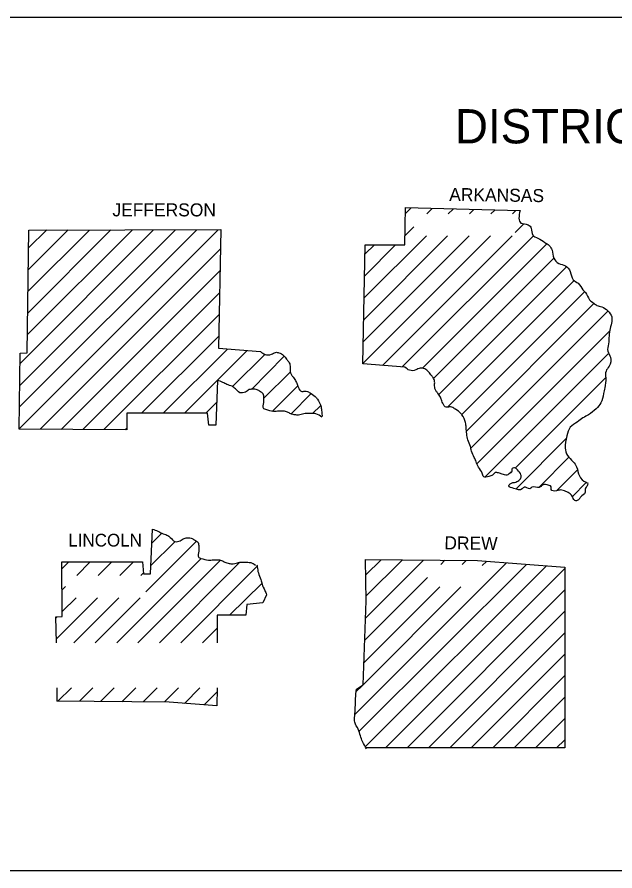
# Model space of a CAD drawing. Extents: x 1366406 to 1373462, y 376856 to 381998.
# Drawn here: x 1371687.3 to 1371884.8, y 381072.4 to 381354.3 of the extents above; entities that cross this region are included whole.
import ezdxf

# ---------------------------------------------------------------- set-up
doc = ezdxf.new("R2010")
doc.units = 0
doc.layers.add('R_Draft', color=7, linetype='Continuous')

msp = doc.modelspace()

# ---------------------------------------------------------------- linework, layer by layer
at = {"layer": 'R_Draft'}
msp.add_lwpolyline([(1372081.73, 381072.35), (1371675.63, 381072.35), (1371675.63, 381354.25), (1372081.73, 381354.25)], close=True, dxfattribs=at)
for points in [[(1371802.33, 381279.05), (1371815.43, 381279.05), (1371815.63, 381291.35), (1371853.43, 381290.35)], [(1371815.53, 381289.25), (1371817.53, 381291.25)], [(1371822.63, 381289.25), (1371824.43, 381291.05)], [(1371829.73, 381289.25), (1371831.33, 381290.85)], [(1371836.73, 381289.25), (1371838.23, 381290.75)], [(1371843.83, 381289.25), (1371845.13, 381290.55)], [(1371850.93, 381289.25), (1371852.03, 381290.35)], [(1371688.03, 381218.15), (1371688.33, 381243.25), (1371690.63, 381243.35), (1371691.23, 381283.95), (1371754.63, 381284.15)], [(1371688.03, 381218.35), (1371753.73, 381284.05)], [(1371688.13, 381225.55), (1371746.73, 381284.05)], [(1371688.23, 381232.65), (1371739.63, 381284.05)], [(1371688.33, 381239.85), (1371732.43, 381284.05)], [(1371690.83, 381249.45), (1371725.43, 381284.05)], [(1371690.93, 381256.55), (1371718.33, 381284.05)], [(1371691.03, 381263.75), (1371711.23, 381283.95)], [(1371691.13, 381270.95), (1371704.23, 381284.05)], [(1371691.13, 381278.05), (1371697.13, 381284.05)], [(1371754.63, 381284.15), (1371753.83, 381244.95), (1371767.73, 381243.85)], [(1371815.43, 381282.05), (1371818.33, 381284.95)], [(1371851.83, 381283.15), (1371854.53, 381285.85)], [(1371801.63, 381239.95), (1371843.73, 381282.05)], [(1371801.73, 381247.15), (1371836.63, 381282.05)], [(1371801.93, 381254.45), (1371829.53, 381282.05)], [(1371802.03, 381261.65), (1371822.53, 381282.05)], [(1371808.03, 381239.25), (1371850.83, 381282.05)], [(1371814.53, 381238.75), (1371857.83, 381282.05)], [(1371694.93, 381218.15), (1371754.53, 381277.75)], [(1371815.43, 381238.65), (1371801.53, 381239.75), (1371802.33, 381279.05)], [(1371802.23, 381268.85), (1371812.33, 381279.05)], [(1371802.33, 381276.05), (1371805.33, 381279.05)], [(1371821.23, 381238.35), (1371862.13, 381279.25)], [(1371824.93, 381235.05), (1371864.63, 381274.65)], [(1371701.93, 381218.05), (1371754.33, 381270.45)], [(1371826.73, 381229.75), (1371868.83, 381271.75)], [(1371829.63, 381225.55), (1371871.33, 381267.25)], [(1371834.23, 381223.05), (1371874.73, 381263.55)], [(1371709.03, 381218.05), (1371754.23, 381263.25)], [(1371835.73, 381217.55), (1371877.93, 381259.75)], [(1371716.03, 381218.05), (1371754.03, 381256.05)], [(1371837.23, 381211.95), (1371882.53, 381257.25)], [(1371839.23, 381206.85), (1371882.93, 381250.55)], [(1371728.43, 381223.45), (1371753.93, 381248.85)], [(1371735.53, 381223.45), (1371756.83, 381244.65)], [(1371742.63, 381223.45), (1371763.33, 381244.15)], [(1371758.53, 381232.25), (1371769.13, 381242.85)], [(1371764.73, 381231.35), (1371775.53, 381242.25)], [(1371841.83, 381202.35), (1371882.53, 381243.05)], [(1371768.73, 381228.35), (1371777.63, 381237.15)], [(1371851.93, 381205.45), (1371881.73, 381235.25)], [(1371753.53, 381234.25), (1371752.93, 381219.55), (1371750.63, 381219.55), (1371750.23, 381223.45), (1371723.63, 381223.45), (1371723.63, 381217.95)], [(1371771.53, 381224.05), (1371779.93, 381232.45)], [(1371777.73, 381223.15), (1371784.43, 381229.95)], [(1371749.63, 381223.45), (1371753.23, 381227.05)], [(1371784.93, 381223.35), (1371787.53, 381225.85)], [(1371723.03, 381218.05), (1371723.63, 381218.55)], [(1371723.43, 381217.95), (1371688.03, 381218.15)], [(1371852.23, 381198.65), (1371868.83, 381215.25)], [(1371859.63, 381198.95), (1371869.63, 381209.05)], [(1371850.13, 381203.65), (1371850.43, 381203.95), (1371850.73, 381204.25), (1371850.73, 381204.25)], [(1371865.53, 381197.85), (1371872.53, 381204.85)], [(1371870.73, 381195.95), (1371875.33, 381200.55)], [(1371700.33, 381147.65), (1371700.13, 381156.25), (1371702.23, 381156.35), (1371702.13, 381174.35), (1371728.73, 381174.35), (1371729.13, 381170.45), (1371731.43, 381170.45), (1371732.03, 381185.15)], [(1371731.83, 381180.55), (1371735.13, 381183.85)], [(1371729.83, 381164.45), (1371746.63, 381181.25)], [(1371731.43, 381173.05), (1371739.43, 381181.05)], [(1371702.23, 381172.15), (1371704.43, 381174.35)], [(1371707.03, 381169.85), (1371711.53, 381174.35)], [(1371714.13, 381169.85), (1371718.53, 381174.25)], [(1371720.23, 381147.65), (1371748.13, 381175.55)], [(1371721.23, 381169.85), (1371725.63, 381174.25)], [(1371727.23, 381147.65), (1371754.43, 381174.85)], [(1371734.33, 381147.65), (1371760.93, 381174.25)], [(1371798.93, 381124.05), (1371848.93, 381174.05)], [(1371800.33, 381118.45), (1371855.53, 381173.55)], [(1371802.33, 381175.15), (1371839.43, 381174.85), (1371868.23, 381172.65)], [(1371802.63, 381161.55), (1371802.43, 381175.15)], [(1371802.53, 381170.15), (1371807.53, 381175.05)], [(1371802.53, 381155.95), (1371821.53, 381174.95)], [(1371802.63, 381163.15), (1371814.53, 381174.95)], [(1371827.23, 381173.55), (1371828.63, 381174.95)], [(1371834.33, 381173.55), (1371835.63, 381174.85)], [(1371840.93, 381173.15), (1371842.33, 381174.55)], [(1371728.23, 381169.85), (1371729.03, 381170.65)], [(1371741.43, 381147.65), (1371766.53, 381172.85)], [(1371802.43, 381113.45), (1371862.13, 381173.05)], [(1371809.03, 381112.95), (1371868.13, 381172.05)], [(1371868.23, 381172.65), (1371868.23, 381112.95)], [(1371802.23, 381148.55), (1371822.93, 381169.25)], [(1371702.23, 381165.15), (1371703.33, 381166.25)], [(1371757.53, 381156.75), (1371768.13, 381167.25)], [(1371801.73, 381133.95), (1371833.93, 381166.15)], [(1371801.93, 381141.15), (1371826.93, 381166.15)], [(1371816.13, 381112.95), (1371868.13, 381165.05)], [(1371700.33, 381148.95), (1371713.93, 381162.55)], [(1371702.23, 381158.05), (1371706.83, 381162.55)], [(1371706.03, 381147.65), (1371720.93, 381162.55)], [(1371713.13, 381147.65), (1371728.03, 381162.55)], [(1371769.73, 381163.55), (1371768.53, 381160.85), (1371763.23, 381160.35), (1371762.93, 381156.75), (1371753.43, 381156.75), (1371753.43, 381147.65)], [(1371799.43, 381132.35), (1371801.63, 381133.75), (1371802.63, 381161.55)], [(1371700.23, 381155.95), (1371700.53, 381156.25)], [(1371823.23, 381112.95), (1371868.13, 381157.95)], [(1371748.53, 381147.65), (1371753.43, 381152.55)], [(1371830.23, 381112.95), (1371868.13, 381150.85)], [(1371837.33, 381112.95), (1371868.13, 381143.85)], [(1371844.43, 381112.95), (1371868.13, 381136.75)], [(1371700.53, 381128.35), (1371700.53, 381132.75)], [(1371700.83, 381128.35), (1371705.33, 381132.75)], [(1371707.93, 381128.35), (1371712.33, 381132.75)], [(1371714.93, 381128.25), (1371719.43, 381132.75)], [(1371721.93, 381128.15), (1371726.53, 381132.75)], [(1371728.93, 381128.15), (1371733.63, 381132.75)], [(1371736.03, 381128.15), (1371740.63, 381132.75)], [(1371742.63, 381127.65), (1371747.73, 381132.75)], [(1371749.23, 381127.25), (1371753.43, 381131.45)], [(1371753.43, 381132.75), (1371753.33, 381126.85)], [(1371799.33, 381131.55), (1371801.33, 381133.45)], [(1371753.33, 381126.85), (1371737.53, 381128.05), (1371700.43, 381128.35)], [(1371851.53, 381112.95), (1371868.13, 381129.65)], [(1371858.53, 381112.95), (1371868.13, 381122.55)], [(1371865.53, 381112.95), (1371868.13, 381115.55)], [(1371868.23, 381112.95), (1371802.73, 381112.95)]]:
    msp.add_lwpolyline(points, dxfattribs=at)
for points in [[(1371853.43, 381290.35), (1371853.73, 381286.25), (1371856.13, 381285.65), (1371857.13, 381284.55), (1371857.63, 381282.25), (1371859.33, 381281.25), (1371861.63, 381279.85), (1371863.03, 381278.85), (1371864.03, 381277.25), (1371864.63, 381274.65), (1371866.23, 381272.95), (1371868.43, 381272.15), (1371870.03, 381270.25), (1371871.03, 381267.55), (1371872.63, 381266.35), (1371874.23, 381264.25), (1371875.03, 381263.35), (1371876.43, 381260.95), (1371877.83, 381259.75), (1371878.83, 381259.05), (1371880.43, 381258.55), (1371882.43, 381257.25), (1371883.73, 381255.25), (1371883.73, 381253.75), (1371883.23, 381251.45), (1371882.83, 381249.05), (1371882.63, 381246.35), (1371882.43, 381243.95), (1371883.33, 381241.95), (1371882.83, 381238.95), (1371881.83, 381237.35), (1371881.73, 381235.15), (1371881.43, 381231.85), (1371881.03, 381229.95), (1371880.13, 381226.85), (1371878.53, 381224.95)], [(1371767.73, 381243.85), (1371769.23, 381242.85), (1371771.33, 381242.95), (1371772.73, 381243.55), (1371773.83, 381243.45), (1371775.33, 381242.55), (1371776.33, 381241.35), (1371777.03, 381240.45), (1371777.53, 381239.05), (1371777.53, 381237.75), (1371778.03, 381235.95), (1371778.63, 381235.25), (1371779.43, 381233.95), (1371779.93, 381232.75), (1371780.23, 381231.95), (1371781.33, 381230.65), (1371782.33, 381230.75), (1371783.23, 381230.65), (1371784.43, 381229.95), (1371786.23, 381228.55), (1371786.53, 381228.15), (1371787.73, 381225.55), (1371787.93, 381223.95), (1371788.13, 381222.35)], [(1371875.83, 381200.05), (1371875.33, 381199.05), (1371874.93, 381198.35), (1371874.93, 381197.35), (1371873.43, 381195.75), (1371872.73, 381194.85), (1371871.83, 381194.55), (1371870.83, 381195.75), (1371870.03, 381196.85), (1371868.53, 381197.65), (1371866.83, 381198.15), (1371865.53, 381197.85), (1371863.73, 381198.25), (1371863.73, 381199.15), (1371863.03, 381199.65), (1371860.83, 381199.75), (1371859.73, 381198.95), (1371857.33, 381199.05), (1371856.63, 381198.55), (1371854.83, 381199.05), (1371854.13, 381198.45), (1371851.43, 381198.65), (1371849.73, 381199.45), (1371850.23, 381200.15), (1371852.03, 381200.75), (1371853.33, 381201.55), (1371853.73, 381202.15), (1371853.73, 381203.15), (1371852.63, 381204.75), (1371851.63, 381205.45), (1371850.73, 381204.95), (1371850.63, 381204.05), (1371850.13, 381203.65), (1371849.13, 381203.05), (1371847.53, 381203.35), (1371846.33, 381203.75), (1371845.23, 381203.85), (1371844.33, 381203.05), (1371843.13, 381202.55), (1371841.43, 381202.45), (1371840.93, 381203.65), (1371839.73, 381205.65), (1371838.93, 381207.45), (1371838.33, 381208.85), (1371837.43, 381210.95), (1371837.03, 381212.45), (1371836.23, 381214.65), (1371835.83, 381216.65), (1371835.63, 381218.75), (1371835.43, 381220.35), (1371834.23, 381222.95), (1371833.93, 381223.35), (1371832.13, 381224.75), (1371830.93, 381225.45), (1371830.03, 381225.55), (1371829.03, 381225.45), (1371827.93, 381226.75), (1371827.63, 381227.55), (1371827.13, 381228.75), (1371826.33, 381230.05), (1371825.73, 381230.75), (1371825.23, 381232.55), (1371825.23, 381233.85), (1371824.73, 381235.25), (1371824.03, 381236.15), (1371823.03, 381237.35), (1371821.53, 381238.25), (1371820.43, 381238.35), (1371819.03, 381237.75), (1371816.93, 381237.65), (1371815.43, 381238.65)], [(1371788.03, 381222.15), (1371786.03, 381223.25), (1371785.03, 381223.35), (1371783.43, 381223.35), (1371782.43, 381223.35), (1371780.73, 381222.95), (1371779.73, 381222.85), (1371778.53, 381223.05), (1371777.73, 381223.25), (1371776.63, 381223.85), (1371775.33, 381224.15), (1371773.73, 381224.15), (1371772.03, 381224.05), (1371769.53, 381224.65), (1371768.83, 381224.95), (1371768.83, 381227.05), (1371768.83, 381228.55), (1371768.63, 381229.85), (1371767.43, 381230.75), (1371766.33, 381231.35), (1371765.33, 381231.45), (1371764.03, 381231.25), (1371762.73, 381230.45), (1371760.93, 381230.25), (1371759.43, 381231.55), (1371758.33, 381232.35), (1371756.63, 381232.95), (1371755.33, 381233.65), (1371753.53, 381234.25)], [(1371878.53, 381224.95), (1371876.03, 381222.95), (1371874.23, 381221.95), (1371872.33, 381220.55), (1371870.03, 381218.85), (1371868.93, 381215.95), (1371868.33, 381211.95), (1371869.13, 381209.55), (1371870.93, 381207.45), (1371872.13, 381205.75), (1371873.03, 381202.75), (1371875.23, 381200.65), (1371875.93, 381200.35)], [(1371732.03, 381185.15), (1371733.83, 381184.55), (1371735.13, 381183.85), (1371736.83, 381183.25), (1371737.93, 381182.45), (1371739.43, 381181.15), (1371741.23, 381181.35), (1371742.53, 381182.15), (1371743.83, 381182.35), (1371744.83, 381182.25), (1371745.93, 381181.65), (1371747.13, 381180.75), (1371747.33, 381179.45), (1371747.33, 381177.95), (1371747.33, 381175.85), (1371748.03, 381175.55), (1371750.53, 381174.95), (1371752.23, 381175.05), (1371753.83, 381175.05), (1371755.13, 381174.75), (1371756.23, 381174.15), (1371757.03, 381173.95), (1371758.23, 381173.75), (1371759.23, 381173.85), (1371760.93, 381174.25), (1371761.93, 381174.25), (1371763.53, 381174.25), (1371764.53, 381174.15), (1371766.03, 381173.35)], [(1371766.53, 381173.45), (1371766.63, 381172.75), (1371767.03, 381170.75), (1371767.83, 381168.55), (1371768.23, 381167.05), (1371769.13, 381164.95), (1371769.73, 381163.55)], [(1371802.73, 381112.65), (1371801.43, 381115.05), (1371800.73, 381116.95), (1371800.03, 381119.15), (1371798.83, 381121.45), (1371798.83, 381123.55), (1371799.03, 381126.35), (1371799.13, 381129.25), (1371799.43, 381132.35)]]:
    msp.add_spline(points, degree=3, dxfattribs=at)

# ---------------------------------------------------------------- texts
for s, height, p in [('DISTRICT 2', 11.3, (1371831.93, 381312.55)), ('JEFFERSON', 4.3, (1371718.83, 381288.45)), ('LINCOLN', 4.2, (1371704.23, 381179.45))]:
    msp.add_text(s, height=height, dxfattribs=at).set_placement(p)
for s, rotation, p in [('ARKANSAS', 359.2678, (1371830.03, 381293.55)), ('DREW', 359.2258, (1371828.43, 381178.55))]:
    msp.add_text(s, height=4.3, rotation=rotation, dxfattribs=at).set_placement(p)

doc.saveas('drawing.dxf')
